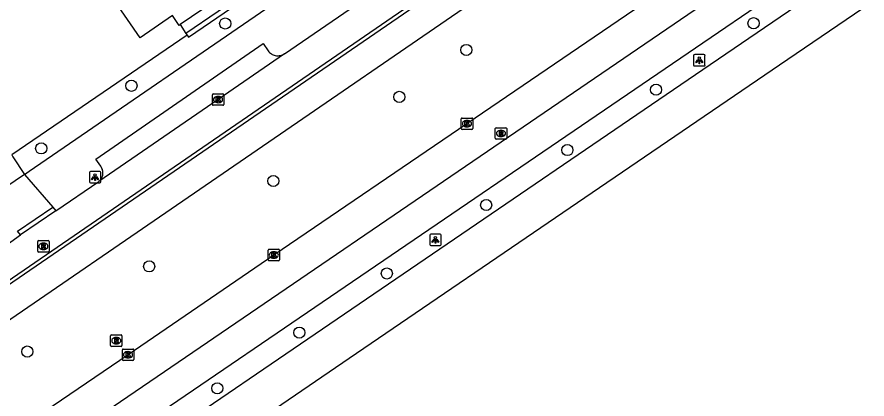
# Model space of a CAD drawing. Extents: x 157466 to 158888, y 383063 to 384677.
# Drawn here: x 158554.7 to 158629.2, y 383629.9 to 383663.4 of the extents above; entities that cross this region are included whole.
import ezdxf

# ---------------------------------------------------------------- set-up
doc = ezdxf.new("R2010")
doc.units = 0
for name, color, linetype in [('IMGEO_Boom', 7, 'Continuous'), ('IMGEO_Erf', 7, 'Continuous'), ('IMGEO_Fietspad_gesloten', 7, 'Continuous'), ('IMGEO_Groenvoorziening', 7, 'Continuous'), ('IMGEO_Haag', 7, 'Continuous'), ('IMGEO_Hek', 7, 'Continuous'), ('IMGEO_Kolk', 7, 'Continuous'), ('IMGEO_Lichtpunt', 7, 'Continuous'), ('IMGEO_OVBaan_gesloten', 7, 'Continuous'), ('IMGEO_Pand', 7, 'Continuous'), ('IMGEO_Rijbaan_lokaal_open', 7, 'Continuous'), ('IMGEO_Rijbaan_regionaal_gesloten', 7, 'Continuous'), ('IMGEO_Rioolput', 7, 'Continuous'), ('IMGEO_Voetpad_open', 7, 'Continuous')]:
    doc.layers.add(name, color=color, linetype=linetype)

msp = doc.modelspace()

# ---------------------------------------------------------------- linework, layer by layer
at = {"layer": 'IMGEO_Boom'}
for centre in [(158572.962, 383662.813), (158619.3, 383662.842), (158594.106, 383660.498), (158564.739, 383657.353), (158588.229, 383656.379), (158610.748, 383657.01), (158556.826, 383651.862), (158602.974, 383651.716), (158577.184, 383649.009), (158595.849, 383646.899), (158566.293, 383641.517), (158587.136, 383640.896), (158579.458, 383635.714), (158555.603, 383634.051), (158572.263, 383630.826)]:
    msp.add_circle(centre, 0.489, dxfattribs=at)
at = {"layer": 'IMGEO_Erf'}
msp.add_lwpolyline([(158569.007, 383662.715), (158569.517, 383661.953)], dxfattribs=at)
at = {"layer": 'IMGEO_Fietspad_gesloten'}
for points in [[(158619.533, 383684.885), (158594.652, 383667.82), (158523.57, 383619.052), (158500, 383602.881), (158449.207, 383568.025), (158400.089, 383534.274)], [(158382.666, 383518.924), (158382.786, 383519.037), (158385.186, 383520.921), (158400.504, 383531.525), (158500, 383599.794), (158509.882, 383606.575), (158524.995, 383616.939), (158597.382, 383666.576), (158618.032, 383680.773)]]:
    msp.add_lwpolyline(points, dxfattribs=at)
at = {"layer": 'IMGEO_Groenvoorziening'}
msp.add_lwpolyline([(158569.628, 383661.787), (158554.238, 383651.293)], dxfattribs=at)
at = {"layer": 'IMGEO_Haag'}
for points in [[(158575.543, 383672.104), (158575.213, 383671.879), (158578.014, 383667.765), (158569.517, 383661.953)], [(158569.628, 383661.787), (158569.741, 383661.622), (158578.568, 383667.658)], [(158569.517, 383661.953), (158569.628, 383661.787)]]:
    msp.add_lwpolyline(points, dxfattribs=at)
at = {"layer": 'IMGEO_Hek'}
for points in [[(158569.007, 383662.715), (158569.517, 383661.953), (158569.628, 383661.787)], [(158569.628, 383661.787), (158554.238, 383651.293)]]:
    msp.add_lwpolyline(points, dxfattribs=at)
at = {"layer": 'IMGEO_Kolk'}
for p, q in [((158571.834, 383655.719), (158571.834, 383656.571)), ((158571.909, 383656.645), (158572.761, 383656.645)), ((158572.322, 383656.425), (158572.347, 383656.425)), ((158572.835, 383656.571), (158572.835, 383655.719)), ((158572.761, 383655.645), (158571.909, 383655.645)), ((158572.345, 383655.865), (158572.32, 383655.865)), ((158593.663, 383653.6), (158593.663, 383654.452)), ((158593.738, 383654.526), (158594.59, 383654.526)), ((158594.151, 383654.306), (158594.176, 383654.306)), ((158594.664, 383654.452), (158594.664, 383653.6)), ((158594.59, 383653.526), (158593.738, 383653.526)), ((158594.174, 383653.746), (158594.149, 383653.746)), ((158576.721, 383642.088), (158576.721, 383642.94)), ((158576.796, 383643.014), (158577.648, 383643.014)), ((158577.209, 383642.794), (158577.234, 383642.794)), ((158577.722, 383642.94), (158577.722, 383642.088)), ((158577.648, 383642.014), (158576.796, 383642.014)), ((158577.232, 383642.234), (158577.207, 383642.234)), ((158563.939, 383633.344), (158563.939, 383634.196)), ((158564.014, 383634.27), (158564.866, 383634.27)), ((158564.427, 383634.05), (158564.452, 383634.05)), ((158564.94, 383634.196), (158564.94, 383633.344)), ((158564.866, 383633.27), (158564.014, 383633.27)), ((158564.45, 383633.49), (158564.425, 383633.49))]:
    msp.add_line(p, q, dxfattribs=at)
for points in [[(158571.834, 383655.719), (158571.834, 383656.571)], [(158571.909, 383656.645), (158572.761, 383656.645)], [(158572.155, 383656.345), (158572.278, 383656.345), (158572.278, 383656.194), (158572.408, 383656.345), (158572.572, 383656.345), (158572.426, 383656.194), (158572.579, 383655.945), (158572.427, 383655.945), (158572.342, 383656.109), (158572.278, 383656.042), (158572.278, 383655.945), (158572.155, 383655.945), (158572.155, 383656.345)], [(158572.835, 383656.571), (158572.835, 383655.719)], [(158572.761, 383655.645), (158571.909, 383655.645)], [(158593.663, 383653.6), (158593.663, 383654.452)], [(158593.738, 383654.526), (158594.59, 383654.526)], [(158593.984, 383654.226), (158594.107, 383654.226), (158594.107, 383654.075), (158594.237, 383654.226), (158594.401, 383654.226), (158594.255, 383654.075), (158594.408, 383653.826), (158594.256, 383653.826), (158594.171, 383653.99), (158594.107, 383653.923), (158594.107, 383653.826), (158593.984, 383653.826), (158593.984, 383654.226)], [(158594.664, 383654.452), (158594.664, 383653.6)], [(158594.59, 383653.526), (158593.738, 383653.526)], [(158576.721, 383642.088), (158576.721, 383642.94)], [(158576.796, 383643.014), (158577.648, 383643.014)], [(158577.042, 383642.714), (158577.165, 383642.714), (158577.165, 383642.563), (158577.295, 383642.714), (158577.459, 383642.714), (158577.313, 383642.563), (158577.466, 383642.314), (158577.314, 383642.314), (158577.229, 383642.478), (158577.165, 383642.411), (158577.165, 383642.314), (158577.042, 383642.314), (158577.042, 383642.714)], [(158577.722, 383642.94), (158577.722, 383642.088)], [(158577.648, 383642.014), (158576.796, 383642.014)], [(158563.939, 383633.344), (158563.939, 383634.196)], [(158564.014, 383634.27), (158564.866, 383634.27)], [(158564.26, 383633.97), (158564.383, 383633.97), (158564.383, 383633.819), (158564.513, 383633.97), (158564.677, 383633.97), (158564.531, 383633.819), (158564.684, 383633.57), (158564.532, 383633.57), (158564.447, 383633.734), (158564.383, 383633.667), (158564.383, 383633.57), (158564.26, 383633.57), (158564.26, 383633.97)], [(158564.94, 383634.196), (158564.94, 383633.344)], [(158564.866, 383633.27), (158564.014, 383633.27)]]:
    msp.add_lwpolyline(points, dxfattribs=at)
for centre, start, end in [((158571.911, 383656.569), 91.55205, 178.44795), ((158571.911, 383656.569), 91.55205, 178.44795), ((158572.759, 383656.569), 1.55205, 88.44795), ((158572.759, 383656.569), 1.55205, 88.44795), ((158571.911, 383655.721), 181.55205, 268.44795), ((158571.911, 383655.721), 181.55205, 268.44795), ((158572.759, 383655.721), 271.55205, 358.44795), ((158572.759, 383655.721), 271.55205, 358.44795), ((158593.74, 383654.45), 91.55205, 178.44795), ((158593.74, 383654.45), 91.55205, 178.44795), ((158594.588, 383654.45), 1.55205, 88.44795), ((158594.588, 383654.45), 1.55205, 88.44795), ((158593.74, 383653.602), 181.55205, 268.44795), ((158593.74, 383653.602), 181.55205, 268.44795), ((158594.588, 383653.602), 271.55205, 358.44795), ((158594.588, 383653.602), 271.55205, 358.44795), ((158576.798, 383642.938), 91.55205, 178.44795), ((158576.798, 383642.938), 91.55205, 178.44795), ((158577.646, 383642.938), 1.55205, 88.44795), ((158577.646, 383642.938), 1.55205, 88.44795), ((158576.798, 383642.09), 181.55205, 268.44795), ((158576.798, 383642.09), 181.55205, 268.44795), ((158577.646, 383642.09), 271.55205, 358.44795), ((158577.646, 383642.09), 271.55205, 358.44795), ((158564.016, 383634.194), 91.55205, 178.44795), ((158564.016, 383634.194), 91.55205, 178.44795), ((158564.864, 383634.194), 1.55205, 88.44795), ((158564.864, 383634.194), 1.55205, 88.44795), ((158564.016, 383633.346), 181.55205, 268.44795), ((158564.016, 383633.346), 181.55205, 268.44795), ((158564.864, 383633.346), 271.55205, 358.44795), ((158564.864, 383633.346), 271.55205, 358.44795)]:
    msp.add_arc(centre, 0.0765, start, end, dxfattribs=at)
for centre, major_axis, ratio, start_param, end_param in [((158572.321, 383656.145), (-0.387, 0.002), 0.722429, 4.712389, 7.853982), ((158572.346, 383656.145), (-0.39, 0.002), 0.717154, 1.570796, 4.712389), ((158594.15, 383654.026), (-0.387, 0.002), 0.722429, 4.712389, 7.853982), ((158594.175, 383654.026), (-0.39, 0.002), 0.717154, 1.570796, 4.712389), ((158577.208, 383642.514), (-0.387, 0.002), 0.722429, 4.712389, 7.853982), ((158577.233, 383642.514), (-0.39, 0.002), 0.717154, 1.570796, 4.712389), ((158564.426, 383633.77), (-0.387, 0.002), 0.722429, 4.712389, 7.853982), ((158564.451, 383633.77), (-0.39, 0.002), 0.717154, 1.570796, 4.712389)]:
    msp.add_ellipse(centre, major_axis=major_axis, ratio=ratio, start_param=start_param, end_param=end_param, dxfattribs=at)
at = {"layer": 'IMGEO_Lichtpunt'}
for p, q in [((158614.044, 383659.991), (158614.044, 383659.184)), ((158614.044, 383659.991), (158614.044, 383659.184)), ((158614.946, 383660.086), (158614.138, 383660.086)), ((158614.946, 383660.086), (158614.138, 383660.086)), ((158615.04, 383659.184), (158615.04, 383659.991)), ((158615.04, 383659.184), (158615.04, 383659.991)), ((158614.138, 383659.09), (158614.946, 383659.09)), ((158614.138, 383659.09), (158614.946, 383659.09)), ((158561.05, 383649.741), (158561.05, 383648.934)), ((158561.05, 383649.741), (158561.05, 383648.934)), ((158561.952, 383649.836), (158561.144, 383649.836)), ((158561.952, 383649.836), (158561.144, 383649.836)), ((158562.046, 383648.934), (158562.046, 383649.741)), ((158562.046, 383648.934), (158562.046, 383649.741)), ((158561.144, 383648.84), (158561.952, 383648.84)), ((158561.144, 383648.84), (158561.952, 383648.84)), ((158590.9, 383644.25), (158590.9, 383643.443)), ((158590.9, 383644.25), (158590.9, 383643.443)), ((158591.802, 383644.345), (158590.994, 383644.345)), ((158591.802, 383644.345), (158590.994, 383644.345)), ((158591.896, 383643.443), (158591.896, 383644.25)), ((158591.896, 383643.443), (158591.896, 383644.25)), ((158590.994, 383643.349), (158591.802, 383643.349)), ((158590.994, 383643.349), (158591.802, 383643.349))]:
    msp.add_line(p, q, dxfattribs=at)
for points in [[(158614.418, 383659.655), (158614.457, 383659.627), (158614.269, 383659.365), (158614.231, 383659.392), (158614.418, 383659.655)], [(158614.52, 383659.607), (158614.567, 383659.607), (158614.567, 383659.285), (158614.52, 383659.285), (158614.52, 383659.607)], [(158614.63, 383659.627), (158614.668, 383659.654), (158614.855, 383659.392), (158614.816, 383659.364), (158614.63, 383659.627)], [(158561.424, 383649.405), (158561.463, 383649.377), (158561.275, 383649.115), (158561.237, 383649.142), (158561.424, 383649.405)], [(158561.636, 383649.377), (158561.674, 383649.404), (158561.861, 383649.142), (158561.822, 383649.114), (158561.636, 383649.377)], [(158561.526, 383649.357), (158561.573, 383649.357), (158561.573, 383649.035), (158561.526, 383649.035), (158561.526, 383649.357)], [(158591.274, 383643.914), (158591.313, 383643.886), (158591.125, 383643.624), (158591.087, 383643.651), (158591.274, 383643.914)], [(158591.376, 383643.866), (158591.423, 383643.866), (158591.423, 383643.544), (158591.376, 383643.544), (158591.376, 383643.866)], [(158591.486, 383643.886), (158591.524, 383643.913), (158591.711, 383643.651), (158591.672, 383643.623), (158591.486, 383643.886)]]:
    msp.add_lwpolyline(points, dxfattribs=at)
for centre in [(158614.543, 383659.789), (158561.549, 383649.539), (158591.399, 383644.048)]:
    msp.add_circle(centre, 0.0994, dxfattribs=at)
for centre, start, end in [((158614.138, 383659.991), 90, 180), ((158614.138, 383659.991), 90, 180), ((158614.946, 383659.991), 0, 90), ((158614.946, 383659.991), 0, 90), ((158614.138, 383659.184), 180, 270), ((158614.138, 383659.184), 180, 270), ((158614.946, 383659.184), 270, 0), ((158614.946, 383659.184), 270, 360), ((158561.144, 383649.741), 90, 180), ((158561.144, 383649.741), 90, 180), ((158561.952, 383649.741), 0, 90), ((158561.952, 383649.741), 0, 90), ((158561.144, 383648.934), 180, 270), ((158561.144, 383648.934), 180, 270), ((158561.952, 383648.934), 270, 0), ((158561.952, 383648.934), 270, 360), ((158590.994, 383644.25), 90, 180), ((158590.994, 383644.25), 90, 180), ((158591.802, 383644.25), 0, 90), ((158591.802, 383644.25), 0, 90), ((158590.994, 383643.443), 180, 270), ((158590.994, 383643.443), 180, 270), ((158591.802, 383643.443), 270, 0), ((158591.802, 383643.443), 270, 360)]:
    msp.add_arc(centre, 0.0946, start, end, dxfattribs=at)
at = {"layer": 'IMGEO_OVBaan_gesloten'}
for points in [[(158679.946, 383698.882), (158664, 383688.121), (158644.308, 383674.664), (158621.572, 383659.17), (158604.504, 383647.519), (158583.825, 383633.453), (158564.93, 383620.521), (158541.858, 383604.776), (158522.166, 383591.424), (158504.867, 383579.604), (158484.965, 383566.084), (158464.958, 383552.48), (158446.358, 383539.779), (158428.975, 383527.938), (158408.443, 383513.852), (158386.987, 383498.925), (158364.353, 383482.998)], [(158650.87, 383683.315), (158614.863, 383658.766), (158534.043, 383603.699), (158500, 383580.503), (158421.762, 383527.194)]]:
    msp.add_lwpolyline(points, dxfattribs=at)
at = {"layer": 'IMGEO_Pand'}
for points in [[(158570.319, 383673.575), (158574.968, 383666.805), (158569.007, 383662.715)], [(158569.007, 383662.715), (158568.918, 383662.654), (158568.332, 383663.508), (158565.511, 383661.561), (158562.164, 383666.408), (158561.601, 383667.224), (158561.446, 383667.448)]]:
    msp.add_lwpolyline(points, dxfattribs=at)
at = {"layer": 'IMGEO_Rijbaan_lokaal_open'}
for points in [[(158619.216, 383685.422), (158617.63, 383684.079), (158616.756, 383683.403), (158594.495, 383668.112), (158523.401, 383619.303), (158507.088, 383608.103), (158500, 383603.242), (158404.665, 383537.859)], [(158578.162, 383660.162), (158583.923, 383664.11), (158585.561, 383665.276), (158586.599, 383665.978), (158588.449, 383667.254)], [(158578.162, 383660.162), (158572.332, 383656.144), (158561.871, 383648.96)], [(158558.108, 383646.379), (158561.871, 383648.96)], [(158558.108, 383646.379), (158554.999, 383644.275)], [(158543.048, 383636.047), (158553.168, 383642.972), (158554.999, 383644.275)]]:
    msp.add_lwpolyline(points, dxfattribs=at)
at = {"layer": 'IMGEO_Rijbaan_regionaal_gesloten'}
for points in [[(158357.947, 383492.263), (158362.176, 383495.3), (158374.335, 383503.923), (158377.704, 383506.331), (158381.801, 383508.832), (158392.975, 383513.826), (158396.6, 383515.895), (158419.62, 383531.385), (158675.249, 383705.727)], [(158662.926, 383700.885), (158660.833, 383699.452), (158659.587, 383698.599), (158656.102, 383696.222), (158640.814, 383685.819), (158625.531, 383675.407), (158610.268, 383664.997), (158594.161, 383654.025), (158577.223, 383642.513), (158564.436, 383633.769), (158549.163, 383623.387), (158533.912, 383612.972), (158529.635, 383610.058), (158518.614, 383602.55), (158510.98, 383597.353), (158503.312, 383592.163), (158500, 383589.896), (158488.049, 383581.718), (158472.766, 383571.328)], [(158421.008, 383529.093), (158421.837, 383529.639), (158500, 383582.902), (158532.907, 383605.325), (158542.718, 383612.011), (158649.601, 383684.834)]]:
    msp.add_lwpolyline(points, dxfattribs=at)
at = {"layer": 'IMGEO_Rioolput'}
for p, q in [((158596.647, 383652.748), (158596.647, 383653.6)), ((158596.722, 383653.674), (158597.574, 383653.674)), ((158597.135, 383653.454), (158597.16, 383653.454)), ((158597.648, 383653.6), (158597.648, 383652.748)), ((158597.574, 383652.674), (158596.722, 383652.674)), ((158597.158, 383652.894), (158597.133, 383652.894)), ((158556.515, 383642.85), (158556.515, 383643.702)), ((158556.59, 383643.776), (158557.442, 383643.776)), ((158557.003, 383643.556), (158557.028, 383643.556)), ((158557.516, 383643.702), (158557.516, 383642.85)), ((158557.442, 383642.776), (158556.59, 383642.776)), ((158557.026, 383642.996), (158557.001, 383642.996)), ((158562.907, 383634.579), (158562.907, 383635.431)), ((158562.982, 383635.505), (158563.834, 383635.505)), ((158563.395, 383635.285), (158563.42, 383635.285)), ((158563.908, 383635.431), (158563.908, 383634.579)), ((158563.834, 383634.505), (158562.982, 383634.505)), ((158563.418, 383634.725), (158563.393, 383634.725))]:
    msp.add_line(p, q, dxfattribs=at)
for points in [[(158596.647, 383652.748), (158596.647, 383653.6)], [(158596.722, 383653.674), (158597.574, 383653.674)], [(158597.236, 383653.372), (158596.984, 383653.374), (158596.984, 383652.974)], [(158596.984, 383652.974), (158597.108, 383652.974), (158597.108, 383653.136), (158597.119, 383653.136)], [(158597.162, 383653.293), (158597.108, 383653.293), (158597.108, 383653.212)], [(158597.108, 383653.212), (158597.16, 383653.212)], [(158597.166, 383653.107), (158597.237, 383652.974), (158597.377, 383652.974), (158597.312, 383653.1)], [(158597.648, 383653.6), (158597.648, 383652.748)], [(158597.574, 383652.674), (158596.722, 383652.674)], [(158556.515, 383642.85), (158556.515, 383643.702)], [(158556.59, 383643.776), (158557.442, 383643.776)], [(158557.104, 383643.474), (158556.852, 383643.476), (158556.852, 383643.076)], [(158557.516, 383643.702), (158557.516, 383642.85)], [(158557.442, 383642.776), (158556.59, 383642.776)], [(158556.852, 383643.076), (158556.976, 383643.076), (158556.976, 383643.238), (158556.987, 383643.238)], [(158557.03, 383643.395), (158556.976, 383643.395), (158556.976, 383643.314)], [(158556.976, 383643.314), (158557.028, 383643.314)], [(158557.034, 383643.209), (158557.105, 383643.076), (158557.245, 383643.076), (158557.18, 383643.202)], [(158562.907, 383634.579), (158562.907, 383635.431)], [(158562.982, 383635.505), (158563.834, 383635.505)], [(158563.496, 383635.203), (158563.244, 383635.205), (158563.244, 383634.805)], [(158563.908, 383635.431), (158563.908, 383634.579)], [(158563.834, 383634.505), (158562.982, 383634.505)], [(158563.244, 383634.805), (158563.368, 383634.805), (158563.368, 383634.967), (158563.379, 383634.967)], [(158563.422, 383635.124), (158563.368, 383635.124), (158563.368, 383635.043)], [(158563.368, 383635.043), (158563.42, 383635.043)], [(158563.426, 383634.938), (158563.497, 383634.805), (158563.637, 383634.805), (158563.572, 383634.931)]]:
    msp.add_lwpolyline(points, dxfattribs=at)
for centre, radius, start, end in [((158596.724, 383653.598), 0.0765, 91.55205, 178.44795), ((158596.724, 383653.598), 0.0765, 91.55205, 178.44795), ((158597.118, 383653.083), 0.0533, 26.02933, 88.69889), ((158597.144, 383653.401), 0.19, 274.7715, 282.96867), ((158597.168, 383653.197), 0.0964, 77.00612, 93.18647), ((158597.182, 383653.254), 0.0378, 276.66336, 79.67722), ((158597.235, 383653.262), 0.109, 350.36119, 89.41601), ((158597.233, 383653.262), 0.112, 277.58423, 350.98172), ((158597.217, 383653.047), 0.108, 29.51342, 73.79051), ((158597.572, 383653.598), 0.0765, 1.55205, 88.44795), ((158597.572, 383653.598), 0.0765, 1.55205, 88.44795), ((158596.724, 383652.75), 0.0765, 181.55205, 268.44795), ((158596.724, 383652.75), 0.0765, 181.55205, 268.44795), ((158597.572, 383652.75), 0.0765, 271.55205, 358.44795), ((158597.572, 383652.75), 0.0765, 271.55205, 358.44795), ((158556.592, 383643.7), 0.0765, 91.55205, 178.44795), ((158556.592, 383643.7), 0.0765, 91.55205, 178.44795), ((158557.103, 383643.364), 0.109, 350.36119, 89.41601), ((158557.44, 383643.7), 0.0765, 1.55205, 88.44795), ((158557.44, 383643.7), 0.0765, 1.55205, 88.44795), ((158556.592, 383642.852), 0.0765, 181.55205, 268.44795), ((158556.592, 383642.852), 0.0765, 181.55205, 268.44795), ((158556.986, 383643.185), 0.0533, 26.02933, 88.69889), ((158557.012, 383643.503), 0.19, 274.7715, 282.96867), ((158557.036, 383643.299), 0.0964, 77.00612, 93.18647), ((158557.05, 383643.356), 0.0378, 276.66336, 79.67722), ((158557.101, 383643.364), 0.112, 277.58423, 350.98172), ((158557.085, 383643.149), 0.108, 29.51342, 73.79051), ((158557.44, 383642.852), 0.0765, 271.55205, 358.44795), ((158557.44, 383642.852), 0.0765, 271.55205, 358.44795), ((158562.984, 383635.429), 0.0765, 91.55205, 178.44795), ((158562.984, 383635.429), 0.0765, 91.55205, 178.44795), ((158563.495, 383635.093), 0.109, 350.36119, 89.41601), ((158563.832, 383635.429), 0.0765, 1.55205, 88.44795), ((158563.832, 383635.429), 0.0765, 1.55205, 88.44795), ((158562.984, 383634.581), 0.0765, 181.55205, 268.44795), ((158562.984, 383634.581), 0.0765, 181.55205, 268.44795), ((158563.378, 383634.914), 0.0533, 26.02933, 88.69889), ((158563.404, 383635.232), 0.19, 274.7715, 282.96867), ((158563.428, 383635.028), 0.0964, 77.00612, 93.18647), ((158563.442, 383635.085), 0.0378, 276.66336, 79.67722), ((158563.493, 383635.093), 0.112, 277.58423, 350.98172), ((158563.477, 383634.878), 0.108, 29.51342, 73.79051), ((158563.832, 383634.581), 0.0765, 271.55205, 358.44795), ((158563.832, 383634.581), 0.0765, 271.55205, 358.44795)]:
    msp.add_arc(centre, radius, start, end, dxfattribs=at)
for centre, major_axis, ratio, start_param, end_param in [((158597.134, 383653.174), (-0.387, 0.002), 0.722429, 4.712389, 7.853982), ((158597.159, 383653.174), (-0.39, 0.002), 0.717154, 1.570796, 4.712389), ((158557.002, 383643.276), (-0.387, 0.002), 0.722429, 4.712389, 7.853982), ((158557.027, 383643.276), (-0.39, 0.002), 0.717154, 1.570796, 4.712389), ((158563.394, 383635.005), (-0.387, 0.002), 0.722429, 4.712389, 7.853982), ((158563.419, 383635.005), (-0.39, 0.002), 0.717154, 1.570796, 4.712389)]:
    msp.add_ellipse(centre, major_axis=major_axis, ratio=ratio, start_param=start_param, end_param=end_param, dxfattribs=at)
at = {"layer": 'IMGEO_Voetpad_open'}
for points in [[(158555.362, 383649.578), (158555.757, 383649.858), (158579.139, 383665.924), (158579.174, 383665.95)], [(158561.871, 383648.96), (158561.936, 383649.015), (158561.995, 383649.075), (158562.049, 383649.141), (158562.097, 383649.211), (158562.139, 383649.285), (158562.173, 383649.362), (158562.201, 383649.443), (158562.221, 383649.525), (158562.234, 383649.609), (158562.239, 383649.694), (158562.237, 383649.779), (158562.227, 383649.863), (158562.21, 383649.946), (158562.185, 383650.027), (158562.154, 383650.106), (158562.115, 383650.181), (158562.069, 383650.253), (158562.041, 383650.292), (158561.609, 383650.928), (158576.288, 383661.051), (158576.733, 383660.408), (158576.793, 383660.335), (158576.859, 383660.268), (158576.93, 383660.207), (158577.007, 383660.152), (158577.088, 383660.105), (158577.174, 383660.065), (158577.262, 383660.033), (158577.353, 383660.009), (158577.446, 383659.993), (158577.54, 383659.985), (158577.634, 383659.986), (158577.728, 383659.996), (158577.82, 383660.013), (158577.911, 383660.039), (158577.999, 383660.073), (158578.083, 383660.114), (158578.162, 383660.162)], [(158554.238, 383651.293), (158554.345, 383651.112), (158555.362, 383649.578)], [(158555.362, 383649.578), (158552.969, 383647.97)], [(158555.362, 383649.578), (158557.839, 383646.72)], [(158554.999, 383644.275), (158554.753, 383644.611), (158557.839, 383646.72)], [(158557.839, 383646.72), (158558.108, 383646.379)]]:
    msp.add_lwpolyline(points, dxfattribs=at)

doc.saveas('drawing.dxf')
